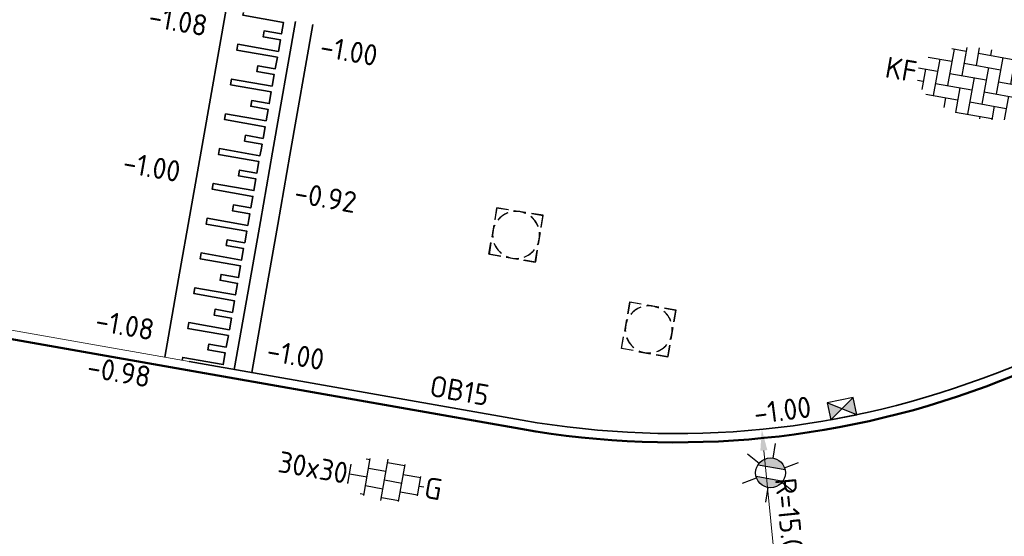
# Model space of a CAD drawing. Header units: metres. Extents: x 2514 to 227642, y 1683 to 852646.
# Tile 293 of 462: x 113965.96 to 113982.69, y 426267.78 to 426276.55. Entities that reach past the tile are written whole.
import ezdxf
from ezdxf.enums import TextEntityAlignment as Align

# ---------------------------------------------------------------- set-up
doc = ezdxf.new("R2010")
doc.units = ezdxf.units.M
doc.layers.get('Defpoints').update_dxf_attribs({"color": 244, "lineweight": 35})
for name, color, linetype, lineweight in [('N-WE-IE-MEUBILAIR_WEGMEUBILAIR_LICHTMAST-S', 7, 'Continuous', 25), ('N-WE-RI-HWA_KOLK-S', 150, 'Continuous', 25), ('N-WE-RI-PUT-OPHOOGTEBRENGEN-S', 7, 'Continuous', 25), ('N-WE-VH-DREMPEL_BESTRAAT-G', 1, 'Continuous', 35), ('N-WE-VH-KANTOPSLUITING-T18', 1, 'Continuous', 18), ('N-WE-VH-KANTOPSLUITING_ACHTERKANTBAND-G', 1, 'Continuous', 50), ('N-WE-VH-KANTOPSLUITING_OPSLUITBAND_150X250-G', 1, 'Continuous', 35), ('N-WE-VH-KANTOPSLUITING_TROTTOIRBAND_130 150-G', 2, 'Continuous', 13), ('N-WE-VH-M', 7, 'Continuous', 18), ('N-WE-VH-NAP-T18', 1, 'Continuous', 18), ('N-WE-VH-VERHARDING_BETONSTRAATSTEEN-S', 1, 'Continuous', 25), ('N-WE-VH-VERHARDING_TEGEL-S', 1, 'Continuous', 25)]:
    doc.layers.add(name, color=color, linetype=linetype, lineweight=lineweight)
doc.styles.add('ISO', font='NLCS-ISO.ttf')
doc.styles.add('NLCS-ISO', font='NLCS-ISO.ttf', dxfattribs={"height": 1.8})
doc.styles.add('NLCS-ISO-M200-T18', font='NLCS-ISO.ttf', dxfattribs={"height": 0.36})
doc.dimstyles.new('NLCS-M200-T18-PIJL_L2_H1', dxfattribs={"dimscale": 0.2, "dimtxt": 2.5, "dimasz": 1.8, "dimexe": 2, "dimexo": 2, "dimgap": 0.7, "dimtad": 1, "dimzin": 0, "dimdsep": 46, "dimtxsty": 'NLCS-ISO-M200-T18', "dimcen": 0, "dimdle": 2, "dimclrd": 256, "dimclre": 256, "dimclrt": 1, "dimadec": 1, "dimazin": 0, "dimtfac": 1, "dimtdec": 3, "dimtofl": 0, "dimtmove": 0, "dimatfit": 3, "dimfxl": 2, "dimfxlon": 1, "dimtfillclr": 256, "dimtolj": 1, "dimtzin": 0, "dimlwd": -1, "dimlwe": -1, "dimarcsym": 0})

# ---------------------------------------------------------------- blocks, each defined once
blk = doc.blocks.new('SVH-TEGEL_300X300_DUN_HALFST_KL-SO')
for p, q in [((1.110223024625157e-15, -1.78372119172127), (1.110223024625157e-15, 1.78372119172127)), ((-1.83708385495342, 1.5), (-1.499999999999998, 1.5)), ((-1.499999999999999, -1.600165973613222), (-1.499999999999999, 1.600165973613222)), ((2.220446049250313e-15, 1.5), (1.500000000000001, 1.5)), ((1.500000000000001, -1.600165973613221), (1.500000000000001, 1.600165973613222)), ((-3.08021532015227, 0.7500000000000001), (-2.999999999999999, 0.7500000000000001)), ((-2.999999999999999, -0.8349495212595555), (-2.999999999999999, 0.834949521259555)), ((-2.999999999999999, 0), (-1.499999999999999, 0)), ((-1.499999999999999, 0.7500000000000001), (1.110223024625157e-15, 0.7500000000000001)), ((0, 0), (1.500000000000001, 0)), ((1.500000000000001, 0.7500000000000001), (3, 0.7500000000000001)), ((3, -0.8349495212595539), (3, 0.8349495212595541)), ((3, 0), (3.39489953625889, 0)), ((-3.08021532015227, -0.7500000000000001), (-3, -0.7500000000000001)), ((-1.5, -0.7500000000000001), (0, -0.7500000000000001)), ((1.499999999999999, -0.7500000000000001), (3, -0.7500000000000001)), ((-1.837083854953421, -1.5), (-1.499999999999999, -1.5)), ((1.110223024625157e-15, -1.5), (1.500000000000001, -1.5))]:
    blk.add_line(p, q)
at = {"style": 'NLCS-ISO'}
blk.add_attdef('FORMAAT', text='', height=1.8, dxfattribs=at).set_placement((-3.18021532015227, -2.887924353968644e-16), align=Align.MIDDLE_RIGHT)
blk.add_attdef('KLEUR', text='', height=1.8, dxfattribs=at).set_placement((3.49489953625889, -6.891423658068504e-16), align=Align.MIDDLE_LEFT)
at = {"style": 'NLCS-ISO', "flags": 1}
blk.add_attdef('FUNCTIE', text='', height=1.8, dxfattribs=at).set_placement((0.1159930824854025, -3.584775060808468), align=Align.MIDDLE_CENTER)
blk = doc.blocks.new('SRI-PUT_OPHOOGTEBRENGEN-SO-flat-48')
at = {"layer": 'N-WE-RI-PUT-OPHOOGTEBRENGEN-S', "lineweight": -3}
for points in [[(-0.1390376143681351, 0.4241604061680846), (-0.3367177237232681, 0.4545343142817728), (-0.3670916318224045, 0.2568542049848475)], [(0.1574825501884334, 0.3785995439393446), (-0.04019755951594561, 0.4089734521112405)], [(0.4236237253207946, 0.135325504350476), (0.4540027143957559, 0.3330386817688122), (0.2563226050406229, 0.3634125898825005)], [(-0.3822785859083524, 0.1580141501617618), (-0.4126524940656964, -0.0396659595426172)], [(0.3780628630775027, -0.1611946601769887), (0.4084367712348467, 0.0364854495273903)], [(0.1347939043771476, -0.4273027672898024), (0.3325070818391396, -0.4576817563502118), (0.3628759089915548, -0.260034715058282)], [(-0.1617262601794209, -0.3817419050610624), (0.03595384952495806, -0.4121158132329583)]]:
    blk.add_lwpolyline(points, dxfattribs=at)
at = {"layer": 'N-WE-RI-PUT-OPHOOGTEBRENGEN-S'}
blk.add_lwpolyline([(-0.2605625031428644, -0.3665301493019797), (-0.4582413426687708, -0.3361479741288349), (-0.4278642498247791, -0.1385022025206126)], dxfattribs=at)
at = {"layer": 'N-WE-RI-PUT-OPHOOGTEBRENGEN-S', "lineweight": -3, "ltscale": 0.2}
for start, end in [(111.2647152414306, 141.2647152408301), (66.25992302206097, 96.25992301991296), (21.25992301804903, 51.25992301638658), (156.2647152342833, 186.2647152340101), (336.2599230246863, 6.259923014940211), (201.2647152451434, 231.2647152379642), (291.2599230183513, 321.259923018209), (246.2647152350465, 276.2647152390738)]:
    blk.add_arc((-0.002105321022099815, -0.001573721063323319), 0.3999999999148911, start, end, dxfattribs=at)
blk = doc.blocks.new('SRI-PUT_OPHOOGTEBRENGEN-SO-flat-55')
at = {"layer": 'N-WE-RI-PUT-OPHOOGTEBRENGEN-S', "lineweight": -3}
for points in [[(-0.1303606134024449, 0.426907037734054), (-0.3273803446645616, 0.4613050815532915), (-0.3617783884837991, 0.2642853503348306)], [(0.1651689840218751, 0.3753099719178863), (-0.03185074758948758, 0.4097080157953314)], [(0.42629478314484, 0.1266602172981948), (0.460698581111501, 0.3237129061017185), (0.2636788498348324, 0.3581109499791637)], [(-0.3789774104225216, 0.1657754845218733), (-0.4133754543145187, -0.03124424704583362)], [(0.3746977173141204, -0.1688693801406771), (0.4090957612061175, 0.02815035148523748)], [(0.1260537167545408, -0.4299622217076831), (0.3231064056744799, -0.4643660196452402), (0.3574986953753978, -0.2673792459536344)], [(-0.1694758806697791, -0.3783651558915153), (0.02754385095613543, -0.4127631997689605)]]:
    blk.add_lwpolyline(points, dxfattribs=at)
at = {"layer": 'N-WE-RI-PUT-OPHOOGTEBRENGEN-S'}
blk.add_lwpolyline([(-0.2679814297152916, -0.3611414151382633), (-0.464999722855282, -0.3267351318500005), (-0.4305991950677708, -0.1297497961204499)], dxfattribs=at)
at = {"layer": 'N-WE-RI-PUT-OPHOOGTEBRENGEN-S', "lineweight": -3, "ltscale": 0.2}
for start, end in [(110.0964451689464, 140.0964451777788), (65.0916529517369, 95.0916529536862), (20.0916529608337, 50.09165295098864), (155.0964451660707, 185.0964451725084), (335.0916529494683, 5.09165294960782), (200.0964451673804, 230.0964451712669), (290.0916529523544, 320.0916529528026), (245.096445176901, 275.0964451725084)]:
    blk.add_arc((-0.002136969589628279, -0.001530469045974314), 0.3999999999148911, start, end, dxfattribs=at)
blk = doc.blocks.new('SRI-PUT_OPHOOGTEBRENGEN-SO-flat-134')
at = {"layer": 'N-WE-RI-PUT-OPHOOGTEBRENGEN-S', "lineweight": -3}
for points in [[(-0.130043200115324, 0.426947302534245), (-0.3270364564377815, 0.4614966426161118), (-0.3615805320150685, 0.2645333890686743)], [(0.1654466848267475, 0.3751232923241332), (-0.03154657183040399, 0.4096726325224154)], [(0.4263867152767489, 0.1263030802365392), (0.4609365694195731, 0.3232992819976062), (0.2639433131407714, 0.3578486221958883)], [(-0.378852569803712, 0.1660517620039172), (-0.4133966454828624, -0.03091149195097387)], [(0.3745706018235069, -0.1691418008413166), (0.4091146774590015, 0.0278214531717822)], [(0.1257340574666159, -0.4299986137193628), (0.3227602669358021, -0.46455373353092), (0.3572985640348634, -0.267623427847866)], [(-0.1697558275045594, -0.3781746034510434), (0.02723742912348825, -0.4127239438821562)]]:
    blk.add_lwpolyline(points, dxfattribs=at)
at = {"layer": 'N-WE-RI-PUT-OPHOOGTEBRENGEN-S'}
blk.add_lwpolyline([(-0.2682481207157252, -0.3608752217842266), (-0.4652399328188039, -0.3263176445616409), (-0.4306933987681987, -0.1293887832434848)], dxfattribs=at)
at = {"layer": 'N-WE-RI-PUT-OPHOOGTEBRENGEN-S', "lineweight": -3}
for start_param, end_param in [(5.236029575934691, 5.75962835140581), (4.45054777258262, 4.974146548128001), (3.665149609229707, 4.188748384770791), (6.021427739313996, 6.545026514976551), (2.87975144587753, 3.40335022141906), (0.5236405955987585, 1.047239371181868), (2.094353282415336, 2.617952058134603), (1.309038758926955, 1.832637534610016)]:
    blk.add_ellipse((-0.002138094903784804, -0.001528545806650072), major_axis=(-0.3939836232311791, 0.06911515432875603), ratio=0.9998476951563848, start_param=start_param, end_param=end_param, dxfattribs=at)
blk = doc.blocks.new('SRI-PUT_OPHOOGTEBRENGEN-SO-flat-135')
at = {"layer": 'N-WE-RI-PUT-OPHOOGTEBRENGEN-S', "lineweight": -3}
for points in [[(-0.1300432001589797, 0.426947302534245), (-0.3270364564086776, 0.4614966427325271), (-0.3615805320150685, 0.2645333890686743)], [(0.1654466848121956, 0.3751232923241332), (-0.03154657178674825, 0.409672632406)], [(0.4263867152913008, 0.1263030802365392), (0.460936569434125, 0.3232992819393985), (0.2639433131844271, 0.357848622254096)], [(-0.37885256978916, 0.1660517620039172), (-0.4133966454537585, -0.03091149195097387)], [(0.3745706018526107, -0.1691418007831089), (0.4091146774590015, 0.02782145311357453)], [(0.1257340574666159, -0.4299986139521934), (0.3227602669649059, -0.464553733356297), (0.3572985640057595, -0.267623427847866)], [(-0.1697558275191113, -0.3781746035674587), (0.02723742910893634, -0.4127239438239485)]]:
    blk.add_lwpolyline(points, dxfattribs=at)
at = {"layer": 'N-WE-RI-PUT-OPHOOGTEBRENGEN-S'}
blk.add_lwpolyline([(-0.2682481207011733, -0.3608752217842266), (-0.4652399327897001, -0.3263176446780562), (-0.4306933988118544, -0.1293887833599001)], dxfattribs=at)
at = {"layer": 'N-WE-RI-PUT-OPHOOGTEBRENGEN-S', "lineweight": -3}
for start_param, end_param in [(5.236029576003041, 5.759628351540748), (4.450547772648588, 4.97414654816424), (3.665149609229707, 4.188748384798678), (6.021427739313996, 6.545026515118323), (2.879751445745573, 3.403350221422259), (0.5236405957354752, 1.047239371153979), (2.094353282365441, 2.61795205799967), (1.309038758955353, 1.832637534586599)]:
    blk.add_ellipse((-0.002138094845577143, -0.001528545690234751), major_axis=(-0.3939836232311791, 0.06911515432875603), ratio=0.9998476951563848, start_param=start_param, end_param=end_param, dxfattribs=at)
blk = doc.blocks.new('N-SRI-KOLK_STRAAT_450X300-SO')
h = blk.add_hatch(color=256)
h.dxf.hatch_style = 1
h.paths.add_polyline_path([(-7.122080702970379e-14, 0.7499999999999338), (-1.125000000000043, 1.49999999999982), (-1.125000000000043, 4.75175454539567e-14)])
h.paths.add_polyline_path([(1.1249999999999, 1.49999999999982), (-7.122080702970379e-14, 0.7499999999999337), (1.1249999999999, 4.75175454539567e-14)])
for p, q in [((-1.125000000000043, 4.75175454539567e-14), (1.1249999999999, 1.49999999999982)), ((1.1249999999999, 4.75175454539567e-14), (-1.125000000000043, 1.49999999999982))]:
    blk.add_line(p, q)
at = {"flags": 128}
blk.add_lwpolyline([(-1.125000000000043, 4.75175454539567e-14), (1.1249999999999, 4.75175454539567e-14), (1.1249999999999, 1.49999999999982), (-1.125000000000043, 1.49999999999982)], close=True, dxfattribs=at)
blk = doc.blocks.new('SVH-BSS_KEIFORMAAT_ELLEBOOG-SO')
at = {"ltscale": 0.1}
for p, q in [((-1.871609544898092, 2.805519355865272), (-1.871609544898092, 0.3855414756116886)), ((-0.8216095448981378, 2.941359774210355), (-0.8216095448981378, 1.435541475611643)), ((0.2283904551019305, 2.970445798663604), (0.2283904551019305, 2.485541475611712)), ((2.32839045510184, 2.709488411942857), (2.32839045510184, 0.3855414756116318)), ((-3.104154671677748, 2.485541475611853), (-1.871609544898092, 2.485541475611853)), ((-2.92160954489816, 2.48554147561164), (-2.92160954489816, -0.6644585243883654)), ((-0.8216095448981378, 2.485541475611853), (2.32839045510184, 2.485541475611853)), ((1.278390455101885, 2.485541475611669), (1.278390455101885, -0.664458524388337)), ((3.378390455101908, 2.384775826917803), (3.378390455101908, 1.4355414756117)), ((-4.954776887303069, 1.435541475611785), (-2.92160954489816, 1.435541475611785)), ((-3.971609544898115, 1.435541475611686), (-3.971609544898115, -1.71445852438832)), ((-1.871609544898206, 1.435541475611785), (1.278390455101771, 1.435541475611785)), ((0.2283904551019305, 1.435541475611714), (0.2283904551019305, -1.714458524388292)), ((2.328390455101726, 1.435541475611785), (4.954776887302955, 1.435541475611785)), ((4.428390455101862, 1.435541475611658), (4.428390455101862, -1.714458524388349)), ((-5.610382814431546, 0.3855414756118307), (-3.971609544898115, 0.3855414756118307)), ((-5.02160954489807, 0.3855414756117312), (-5.02160954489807, -1.36993364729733)), ((-2.92160954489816, 0.3855414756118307), (0.2283904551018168, 0.3855414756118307)), ((-0.8216095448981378, 0.385541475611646), (-0.8216095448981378, -2.76445852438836)), ((1.278390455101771, 0.3855414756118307), (4.428390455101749, 0.3855414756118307)), ((3.378390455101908, 0.3855414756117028), (3.378390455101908, -2.384775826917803)), ((5.47839045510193, 0.7434310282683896), (5.47839045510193, -0.6644585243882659)), ((5.478390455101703, 0.3855414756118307), (5.610382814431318, 0.3855414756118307)), ((-5.515026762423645, -0.6644585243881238), (-5.02160954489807, -0.6644585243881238)), ((-3.971609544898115, -0.6644585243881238), (-0.8216095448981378, -0.6644585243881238)), ((-1.871609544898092, -0.6644585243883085), (-1.871609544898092, -2.805519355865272)), ((0.2283904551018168, -0.6644585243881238), (3.378390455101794, -0.6644585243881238)), ((2.32839045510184, -0.6644585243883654), (2.32839045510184, -2.709488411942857)), ((4.428390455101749, -0.6644585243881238), (5.515026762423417, -0.6644585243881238)), ((-4.622465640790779, -1.714458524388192), (-1.871609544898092, -1.714458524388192)), ((-2.92160954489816, -1.714458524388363), (-2.92160954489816, -2.545893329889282)), ((-0.8216095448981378, -1.714458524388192), (2.32839045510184, -1.714458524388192)), ((1.278390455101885, -1.714458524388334), (1.278390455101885, -2.895995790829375)), ((3.378390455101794, -1.714458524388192), (4.622465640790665, -1.714458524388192)), ((-1.871609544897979, -2.764458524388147), (1.278390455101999, -2.764458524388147)), ((0.2283904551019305, -2.764458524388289), (0.2283904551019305, -2.970445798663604))]:
    blk.add_line(p, q, dxfattribs=at)
at = {"style": 'NLCS-ISO'}
blk.add_attdef('FORMAAT', text='', height=1.8, dxfattribs=at).set_placement((-5.710382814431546, -4.440892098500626e-15), align=Align.MIDDLE_RIGHT)
blk.add_attdef('KLEUR', text='', height=1.8, dxfattribs=at).set_placement((5.710382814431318, 0), align=Align.MIDDLE_LEFT)
at = {"style": 'NLCS-ISO', "flags": 1}
blk.add_attdef('FUNCTIE', text='', height=1.8, dxfattribs=at).set_placement((0.1159930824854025, -3.584775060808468), align=Align.MIDDLE_CENTER)
blk = doc.blocks.new('*D770')
at = {"layer": 'Defpoints', "color": 0, "ltscale": 0.2, "transparency": 16777216}
for p in [(113977.101714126, 426284.5217572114), (113978.5701347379, 426269.5938055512)]:
    blk.add_point(p, dxfattribs=at)
at = {"layer": 'N-WE-VH-M', "ltscale": 0.2, "transparency": 16777216}
blk.add_line((113978.816046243, 426267.0938712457), (113978.6053768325, 426269.2355347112), dxfattribs=at)
blk.add_solid([(113978.6650886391, 426269.2414083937), (113978.5456650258, 426269.2296610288), (113978.5701347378, 426269.5938055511)], dxfattribs=at)
at = {"layer": 'N-WE-VH-M', "color": 1, "ltscale": 0.2, "transparency": 16777216, "insert": (113979.0467955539, 426268.0168938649), "char_height": 0.36, "attachment_point": 5, "rotation": 275.61795121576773, "style": 'NLCS-ISO-M200-T18'}
blk.add_mtext('\\A1;R=15.00', dxfattribs=at)
blk = doc.blocks.new('N-SIE-WEG_LICHTMAST-SO')
h = blk.add_hatch(color=256)
h.paths.add_polyline_path([(1.162672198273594, 0.5, 0.6585046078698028), (-1.162672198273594, 0.5)])
h.paths.add_polyline_path([(-1.162672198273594, -0.5, 0.6585046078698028), (1.162672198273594, -0.5)])
at = {"flags": 128}
for points in [[(8.349587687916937e-10, 1.265625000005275), (1.669846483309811e-09, 2.53125000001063)], [(-2.192125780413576, 1.265625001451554), (-1.096064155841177, 0.6328125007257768)], [(1.096064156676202, 0.6328124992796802), (2.192125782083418, 1.26562499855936)], [(-1.162672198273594, 0.5), (1.162672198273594, 0.5)], [(-2.192125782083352, -1.26562499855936), (-1.096064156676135, -0.6328124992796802)], [(-1.162672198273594, -0.5), (1.162672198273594, -0.5)], [(2.192125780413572, -1.265625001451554), (1.096064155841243, -0.6328125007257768)], [(-8.349587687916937e-10, -1.265625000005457), (-1.669775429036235e-09, -2.53125000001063)]]:
    blk.add_lwpolyline(points, dxfattribs=at)
at = {"ltscale": 0.5}
blk.add_circle((0, 0), 1.265625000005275, dxfattribs=at)
at = {"style": 'NLCS-ISO'}
blk.add_attdef('TYPE', text='', height=1.8, dxfattribs=at).set_placement((1.669846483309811e-09, 2.53125000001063), align=Align.BOTTOM_CENTER)

msp = doc.modelspace()

# ---------------------------------------------------------------- linework, layer by layer
at = {"layer": 'N-WE-VH-DREMPEL_BESTRAAT-G'}
for points in [[(113968.4263776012, 426270.8185719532), (113968.6604877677, 426272.1481169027), (113968.8685858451, 426273.3299354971), (113969.0766839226, 426274.5117540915), (113969.4668679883, 426276.7276649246)], [(113969.7623226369, 426276.6756404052), (113969.7536517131, 426276.6263969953), (113970.4430458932, 426276.5050064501), (113970.4083628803, 426276.3080366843), (113970.1129082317, 426276.3600612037), (113970.0955667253, 426276.2615763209), (113970.3910213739, 426276.2095518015), (113970.356338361, 426276.0125820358)], [(113969.6081961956, 426270.6104738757), (113969.8423063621, 426271.9400188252), (113970.0504044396, 426273.1218374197), (113970.258502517, 426274.3036560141), (113970.6486865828, 426276.5195668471)], [(113969.9036508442, 426270.5584493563), (113970.1377610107, 426271.8879943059), (113970.3458590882, 426273.0698129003), (113970.5539571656, 426274.2516314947), (113970.9441412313, 426276.4675423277)], [(113970.356338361, 426276.0125820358), (113969.6669441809, 426276.133972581), (113969.6496026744, 426276.0354876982), (113970.3389968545, 426275.9140971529), (113970.3043138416, 426275.7171273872), (113970.008859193, 426275.7691519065), (113969.9915176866, 426275.6706670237), (113970.2869723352, 426275.6186425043), (113970.2522893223, 426275.4216727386)], [(113970.2522893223, 426275.4216727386), (113969.5628951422, 426275.5430632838), (113969.5455536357, 426275.4445784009), (113970.2349478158, 426275.3231878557), (113970.2002648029, 426275.12621809), (113969.9048101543, 426275.1782426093), (113969.8874686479, 426275.0797577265), (113970.1829232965, 426275.0277332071), (113970.1482402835, 426274.8307634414)], [(113969.4588461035, 426274.9521539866), (113969.441504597, 426274.8536691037), (113970.1308987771, 426274.7322785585), (113970.0962157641, 426274.5353087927), (113969.8007611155, 426274.5873333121), (113969.7834196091, 426274.4888484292), (113970.0788742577, 426274.4368239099), (113970.0615327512, 426274.338339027), (113970.0441912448, 426274.2398541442), (113969.3547970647, 426274.3612446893), (113969.3374555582, 426274.2627598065), (113970.0268497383, 426274.1413692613), (113969.9921667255, 426273.9443994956), (113969.6967120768, 426273.9964240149), (113969.6793705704, 426273.8979391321), (113969.974825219, 426273.8459146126), (113969.9401422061, 426273.6489448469), (113969.250748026, 426273.7703353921), (113969.2334065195, 426273.6718505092), (113969.9228006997, 426273.5504599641), (113969.8881176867, 426273.3534901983), (113969.5926630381, 426273.4055147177), (113969.5753215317, 426273.3070298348), (113969.8707761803, 426273.2550053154), (113969.8534346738, 426273.1565204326), (113969.8360931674, 426273.0580355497), (113969.1466989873, 426273.1794260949), (113969.1293574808, 426273.080941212), (113969.8187516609, 426272.9595506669), (113969.784068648, 426272.7625809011), (113969.4886139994, 426272.8146054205), (113969.471272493, 426272.7161205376), (113969.7667271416, 426272.6640960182), (113969.7320441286, 426272.4671262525), (113969.0426499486, 426272.5885167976), (113969.0253084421, 426272.4900319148), (113969.7147026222, 426272.3686413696), (113969.6800196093, 426272.1716716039), (113969.3845649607, 426272.2236961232), (113969.3672234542, 426272.1252112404), (113969.6626781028, 426272.073186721), (113969.6453365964, 426271.9747018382), (113969.6279950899, 426271.8762169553), (113968.9386009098, 426271.9976075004), (113968.9212594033, 426271.8991226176), (113969.6106535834, 426271.7777320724), (113969.5759705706, 426271.5807623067), (113969.2805159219, 426271.632786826), (113969.2631744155, 426271.5343019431), (113969.5586290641, 426271.4822774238), (113969.5239460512, 426271.285307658), (113968.8345518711, 426271.4066982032), (113968.8172103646, 426271.3082133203), (113969.5066045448, 426271.1868227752), (113969.4719215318, 426270.9898530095), (113969.1764668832, 426271.0418775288), (113969.1591253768, 426270.9433926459), (113969.4545800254, 426270.8913681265), (113969.4198970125, 426270.6943983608), (113968.7305028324, 426270.815788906), (113968.7218322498, 426270.7665474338)], [(113969.4588461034, 426274.9521539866), (113970.1482402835, 426274.8307634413)]]:
    msp.add_lwpolyline(points, dxfattribs=at)
at = {"layer": 'N-WE-VH-KANTOPSLUITING_ACHTERKANTBAND-G', "ltscale": 0.2, "flags": 128}
for points in [[(113982.6279086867, 426270.41559992), (113985.065332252, 426271.3704791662, -0.1377796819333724), (113991.4426952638, 426272.0074219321), (113992.0091950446, 426271.9076747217)], [(113982.6279086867, 426270.41559992, -0.1377813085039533), (113974.4744758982, 426269.6012974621), (113968.8124576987, 426270.5982822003)]]:
    msp.add_lwpolyline(points, format="xyb", dxfattribs=at)
at = {"layer": 'N-WE-VH-KANTOPSLUITING_ACHTERKANTBAND-G', "ltscale": 0.2}
msp.add_lwpolyline([(113968.8124576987, 426270.5982822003), (113964.4066657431, 426271.3740669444)], dxfattribs=at)
at = {"layer": 'N-WE-VH-KANTOPSLUITING_OPSLUITBAND_150X250-G', "ltscale": 0.2, "flags": 128}
msp.add_lwpolyline([(113982.5731938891, 426270.5552648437), (113985.0106174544, 426271.5101440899, -0.1377796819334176), (113991.4687065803, 426272.1551494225), (113992.0356943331, 426272.0553162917)], format="xyb", dxfattribs=at)
at = {"layer": 'N-WE-VH-KANTOPSLUITING_OPSLUITBAND_150X250-G', "ltscale": 0.2}
msp.add_lwpolyline([(113982.5731938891, 426270.5552648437, -0.1377813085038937), (113974.5004881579, 426269.7490247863), (113968.8384699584, 426270.7460095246)], format="xyb", dxfattribs=at)
at = {"layer": 'N-WE-VH-KANTOPSLUITING_TROTTOIRBAND_130 150-G', "ltscale": 0.2, "flags": 128}
msp.add_lwpolyline([(113968.8384699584, 426270.7460095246), (113964.4326780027, 426271.5217942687)], dxfattribs=at)

# ---------------------------------------------------------------- block references
at = {"layer": 'N-WE-IE-MEUBILAIR_WEGMEUBILAIR_LICHTMAST-S', "xscale": 0.2, "yscale": 0.2, "zscale": 0.2, "rotation": 350.1566500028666}
msp.add_blockref('N-SIE-WEG_LICHTMAST-SO', (113978.7190168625, 426268.8545699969), dxfattribs=at)
at = {"layer": 'N-WE-RI-HWA_KOLK-S', "ltscale": 0.2, "xscale": 0.2, "yscale": 0.2, "zscale": 0.2, "rotation": 11.44872052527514}
msp.add_blockref('N-SRI-KOLK_STRAAT_450X300-SO', (113979.9620016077, 426269.7969904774), dxfattribs=at)
at = {"layer": 'N-WE-RI-PUT-OPHOOGTEBRENGEN-S', "ltscale": 0.2}
for name, p in [('SRI-PUT_OPHOOGTEBRENGEN-SO-flat-134', (113974.3972651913, 426272.8961675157)), ('SRI-PUT_OPHOOGTEBRENGEN-SO-flat-48', (113974.3993704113, 426272.8977406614)), ('SRI-PUT_OPHOOGTEBRENGEN-SO-flat-135', (113976.6516103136, 426271.2908740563)), ('SRI-PUT_OPHOOGTEBRENGEN-SO-flat-55', (113976.6537471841, 426271.2924039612))]:
    msp.add_blockref(name, p, dxfattribs=at)
at = {"layer": 'N-WE-VH-VERHARDING_BETONSTRAATSTEEN-S', "extrusion": (0.014174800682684, -0.02020285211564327, 0.9996954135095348)}
ref = msp.add_blockref('SVH-BSS_KEIFORMAAT_ELLEBOOG-SO', (338139.7814943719, 283399.5064503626, -6996.303382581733), dxfattribs=dict(at, xscale=0.2000000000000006, yscale=0.2000000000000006, zscale=0.2000000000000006, rotation=314.9678780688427))
ref.add_attrib('FORMAAT', 'KF', dxfattribs={"layer": '0', "extrusion": (0.014174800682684, -0.02020285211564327, 0.9996954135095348), "height": 0.36, "rotation": 314.967878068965, "style": 'NLCS-ISO'}).set_placement((338138.9743771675, 283400.3144730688, -6996.303382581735), align=Align.MIDDLE_RIGHT)
ref.add_attrib('KLEUR', 'ZW-R', dxfattribs={"layer": '0', "extrusion": (0.014174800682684, -0.02020285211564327, 0.9996954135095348), "height": 0.36, "rotation": 314.967878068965, "style": 'NLCS-ISO'}).set_placement((338140.5886115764, 283398.6984276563, -6996.303382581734), align=Align.MIDDLE_LEFT)
at = {"layer": 'N-WE-VH-VERHARDING_TEGEL-S', "xscale": 0.2, "yscale": 0.2, "zscale": 0.2, "rotation": 350.0135621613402}
msp.add_blockref('SVH-TEGEL_300X300_DUN_HALFST_KL-SO', (113972.1581706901, 426268.7336985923), dxfattribs=at).add_auto_attribs({'FORMAAT': '30x30', 'KLEUR': 'G'})

# ---------------------------------------------------------------- texts
at = {"layer": 'N-WE-VH-KANTOPSLUITING-T18', "style": 'NLCS-ISO-M200-T18'}
msp.add_text('OB15', height=0.36, rotation=350.0500476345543, dxfattribs=at).set_placement((113972.9056162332, 426270.1626287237))
at = {"layer": 'N-WE-VH-NAP-T18', "style": 'ISO'}
for s, rotation, p in [('-1.08', 350.0500476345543, (113968.1288111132, 426276.4381946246)), ('-1.00', 350.0500476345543, (113971.0424628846, 426275.9270629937)), ('-1.00', 350.0500476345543, (113967.6932073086, 426273.9569239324)), ('-0.92', 350.0500476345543, (113970.60685908, 426273.4457923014)), ('-1.08', 350.0500476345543, (113967.2237833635, 426271.2735332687)), ('-1.00', 350.0500476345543, (113970.1374351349, 426270.7624016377)), ('-0.98', 350.0500476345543, (113967.0856226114, 426270.4859625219)), ('-1.00', 7.350761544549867, (113978.4593714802, 426269.6768236))]:
    msp.add_text(s, height=0.36, rotation=rotation, dxfattribs=at).set_placement(p)

# ---------------------------------------------------------------- dimensions: what is measured, and where the dimension line sits
at = {"layer": 'N-WE-VH-M', "ltscale": 0.2}
dim = msp.add_radius_dim(center=(113977.101714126, 426284.5217572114), mpoint=(113978.5701347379, 426269.5938055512), dimstyle='NLCS-M200-T18-PIJL_L2_H1', override={"dimpost": 'R=<>'}, dxfattribs=at)
dim.commit()
dim.dimension.update_dxf_attribs({"geometry": '*D770', "text_midpoint": (113979.0467955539, 426268.0168938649)})

doc.saveas('drawing.dxf')
